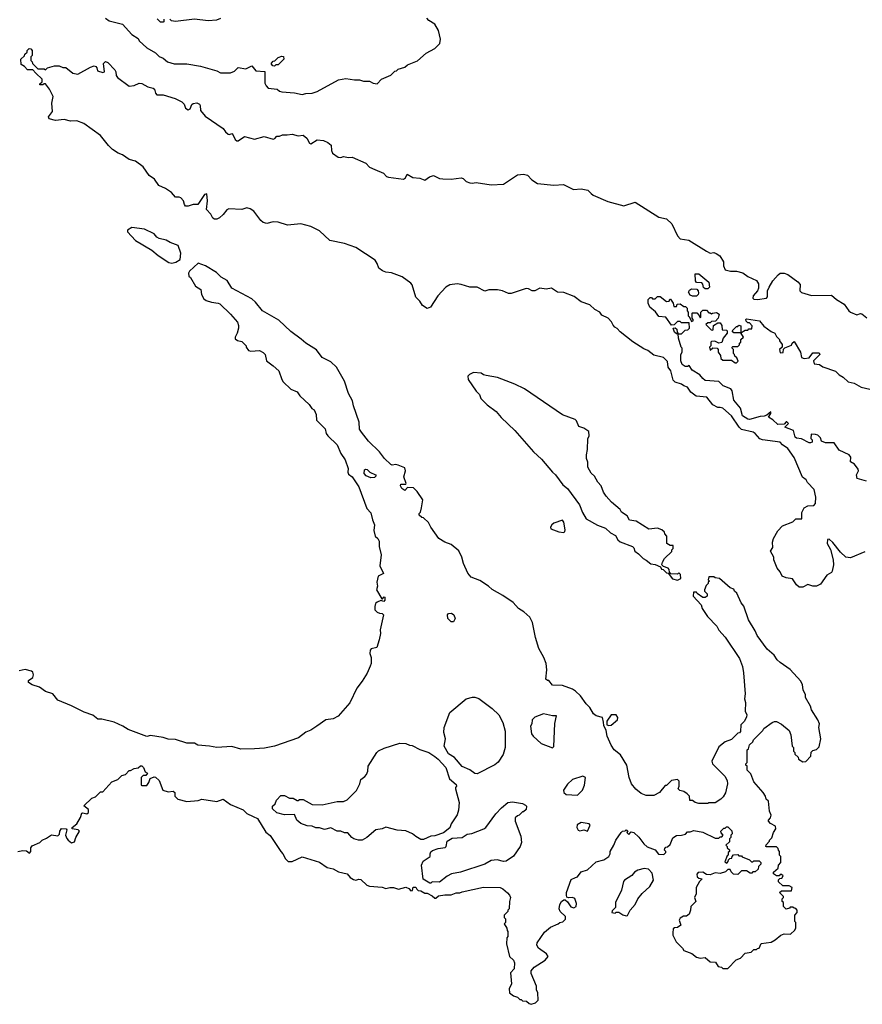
# Model space of a CAD drawing. Extents: x 1861455 to 2058065, y 200073 to 437907.
# Tile 534 of 574: x 2008840 to 2015570, y 383232 to 391101. Entities that reach past the tile are written whole.
import ezdxf

# ---------------------------------------------------------------- set-up
doc = ezdxf.new("R2010")
doc.units = 0

msp = doc.modelspace()

# ---------------------------------------------------------------- linework, layer by layer
at = {"layer": '0CON05XD'}
for points in [[(2009525, 391112.5), (2009553.6, 391093.6), (2009660, 391065), (2009735, 390983.3), (2009785, 390950), (2009795, 390933.3), (2009855, 390876.7), (2009925.8, 390835.8), (2009955, 390806.7), (2009985, 390793.3), (2010020, 390765), (2010075, 390748.8), (2010175, 390748.8), (2010285, 390728.8), (2010413.9, 390693.9), (2010445, 390676.7), (2010525, 390676.7), (2010555, 390690), (2010585, 390720), (2010645, 390708), (2010695, 390732.5), (2010725, 390693.3), (2010798.3, 390688.3), (2010796.7, 390595), (2010808.3, 390571.7), (2010825, 390553.3), (2010896.4, 390546.4), (2010915, 390530), (2010933.6, 390523.6), (2011033.6, 390516.4), (2011096.2, 390503.8), (2011125, 390512.5), (2011175, 390513.3), (2011215, 390526.7), (2011385, 390621.2), (2011445, 390632), (2011515, 390620), (2011555, 390620), (2011585, 390610), (2011635, 390610), (2011663, 390593), (2011695, 390590), (2011730, 390625), (2011805, 390657.5), (2011835, 390690), (2011848.3, 390691.7), (2011863, 390707), (2011915, 390722.5), (2011938.3, 390741.7), (2012017, 390773), (2012087, 390833), (2012155, 390872.5), (2012195, 390910), (2012200, 390945), (2012186.2, 391015), (2012156.2, 391065), (2012107.5, 391095), (2012093, 391113)], [(2009990, 391105), (2009990, 391085), (2009985, 391082.5), (2009965, 391082.5), (2009938.3, 391108.3)], [(2010445, 391110), (2010413, 391097), (2010345, 391093.3), (2010235, 391106.7), (2010085, 391087.5), (2010053, 391093), (2010040, 391105)], [(2015590.7, 386849.3), (2015475, 386802), (2015437.5, 386805), (2015397.1, 386847.1), (2015335, 386922.5), (2015305, 386950), (2015291.7, 386948.3), (2015290, 386915), (2015316.4, 386866.4), (2015336.7, 386785), (2015340, 386745), (2015330, 386695), (2015325, 386683.3), (2015287.3, 386662.7), (2015235, 386591.2), (2015205, 386573.3), (2015175, 386573.8), (2015135, 386587.5), (2015095, 386567.5), (2015065, 386567.5), (2015043.6, 386583.6), (2015013.6, 386633.6), (2014960.7, 386640.7), (2014930, 386655), (2014915, 386690), (2014889.3, 386719.3), (2014863.6, 386783.6), (2014862.5, 386805), (2014837.5, 386855), (2014856.4, 386883.6), (2014854, 386925), (2014861.2, 386955), (2014895, 387017.5), (2014933.9, 387056.1), (2015015, 387087.5), (2015038.3, 387111.7), (2015088.3, 387111.7), (2015088.3, 387161.7), (2015105, 387200), (2015135, 387217.5), (2015181.7, 387218.3), (2015197.5, 387235), (2015200, 387285), (2015186.1, 387346.1), (2015133.6, 387403.6), (2015123, 387423), (2015092.5, 387445), (2015025, 387603.3), (2014975.3, 387675.3), (2014931.4, 387705), (2014914.2, 387724.2), (2014773, 387743), (2014751.9, 387751.9), (2014715, 387794.4), (2014698, 387805), (2014605, 387825.8), (2014585.5, 387845.5), (2014525.5, 387935), (2014455, 387996.2), (2014435, 388003.3), (2014415, 388001.2), (2014375, 388024), (2014327.5, 388085), (2014242.4, 388092.4), (2014201.4, 388125), (2014175, 388165.6), (2014145.4, 388175.4), (2014125, 388189.6), (2014074.2, 388205), (2014059.7, 388219.7), (2014039.5, 388295), (2014019.4, 388325), (2014015, 388370), (2013983, 388403), (2013905, 388420), (2013858.3, 388458.3), (2013825, 388470), (2013737, 388527), (2013637, 388607), (2013613, 388633), (2013593.6, 388643.6), (2013579.3, 388659.3), (2013567.3, 388687.3), (2013540, 388715), (2013489.3, 388739.3), (2013473, 388763), (2013432.5, 388785), (2013393.6, 388823.6), (2013325, 388846.7), (2013269.5, 388889.5), (2013185, 388922.5), (2013135, 388923.3), (2013086.4, 388956.4), (2013045, 388946.7), (2012993.6, 388956.4), (2012955, 388933.3), (2012933.6, 388933.6), (2012905, 388950), (2012885, 388952.5), (2012765, 388912.5), (2012745, 388912.5), (2012695, 388934), (2012655, 388942), (2012588.3, 388941.7), (2012555, 388931.2), (2012495, 388964), (2012435, 388962.5), (2012365, 388986), (2012335, 388990), (2012275, 388981.2), (2012243.8, 388965), (2012180, 388895), (2012121.2, 388805), (2012095, 388794.3), (2012056.4, 388816.4), (2012035, 388852.5), (2012002.7, 388882.7), (2011975, 388982.5), (2011963.8, 388995), (2011895, 389047.5), (2011808.3, 389078.3), (2011765, 389082.5), (2011736.7, 389093.3), (2011708, 389115), (2011695, 389152.5), (2011678.3, 389178.3), (2011525, 389282), (2011435, 389313.3), (2011317.3, 389337.3), (2011234.3, 389414.3), (2011165, 389448), (2011085, 389470), (2010978.3, 389458.3), (2010904.6, 389484.6), (2010864.6, 389485.4), (2010815, 389472.9), (2010785, 389480), (2010765, 389496), (2010710.8, 389570.8), (2010680.6, 389590.6), (2010655, 389598.9), (2010615, 389585.6), (2010509.5, 389590.5), (2010495, 389582.5), (2010465.3, 389544.7), (2010435, 389518), (2010415, 389508), (2010395, 389506.7), (2010382.5, 389515), (2010366.1, 389546.1), (2010333.3, 389585), (2010340, 389655), (2010335, 389710), (2010315, 389703.8), (2010290, 389665), (2010262.5, 389625), (2010225, 389625.5), (2010185, 389611.8), (2010165, 389611.5), (2010155, 389623.8), (2010148.9, 389655), (2010127.5, 389677.5), (2010115, 389683.8), (2010083.3, 389683.3), (2010051.6, 389721.6), (2010003.5, 389753.5), (2009950.6, 389775), (2009917.4, 389827.4), (2009873.5, 389855), (2009825, 389926), (2009765, 389971.2), (2009715, 389982.9), (2009661.2, 390021.2), (2009625.8, 390035), (2009581.2, 390065), (2009548, 390095), (2009485.6, 390175.6), (2009352, 390272), (2009295, 390292), (2009245, 390290), (2009195, 390303.8), (2009125, 390296.7), (2009075, 390310), (2009070, 390325), (2009101.7, 390368.3), (2009097, 390433), (2009107, 390487), (2009077, 390547), (2009045, 390590), (2009035, 390590), (2009025, 390580), (2009001.7, 390581.7), (2009001.7, 390588.3), (2009020, 390605), (2009020, 390625), (2008970, 390675), (2008945, 390700), (2008901.7, 390701.7), (2008878.3, 390728.3), (2008853, 390743), (2008850, 390785), (2008878.3, 390811.7), (2008880, 390825), (2008898.3, 390841.7), (2008900, 390855), (2008915, 390870), (2008928.3, 390868.3), (2008940, 390855), (2008940, 390815), (2008930, 390805), (2008930, 390775), (2008940, 390765), (2008941.7, 390751.7), (2008985, 390710), (2009035, 390710), (2009045, 390700), (2009063, 390717), (2009118.3, 390731.7), (2009155, 390733.3), (2009185, 390720), (2009209.5, 390719.5), (2009265, 390673.8), (2009305, 390666), (2009405, 390723.3), (2009435, 390732.5), (2009448.3, 390728.3), (2009457, 390717), (2009461.7, 390691.7), (2009505, 390680), (2009517.5, 390685), (2009508.3, 390751.7), (2009525, 390767.5), (2009545, 390760), (2009600.3, 390700.3), (2009608, 390685), (2009610, 390655), (2009620.3, 390640.3), (2009715, 390571.2), (2009755, 390576.2), (2009795, 390593.8), (2009815, 390592.5), (2009863.6, 390563.6), (2009905.8, 390555), (2009916.9, 390545), (2009924.2, 390514.2), (2009935, 390502), (2009985, 390502.2), (2010080.9, 390470.9), (2010135, 390446), (2010152.5, 390425), (2010163.6, 390393.6), (2010185, 390380.8), (2010200.3, 390389.7), (2010215.6, 390424.4), (2010225, 390432), (2010255, 390436.2), (2010275, 390426.2), (2010282.5, 390415), (2010284, 390375), (2010321.3, 390331.3), (2010465, 390232.5), (2010484, 390204), (2010505, 390187.1), (2010515, 390183.8), (2010535, 390192.5), (2010539.3, 390189.3), (2010560, 390145), (2010573.6, 390133.6), (2010585, 390133.3), (2010635, 390167.5), (2010715, 390146), (2010793.1, 390166.9), (2010865, 390147.5), (2010877.8, 390152.2), (2010895, 390171.4), (2010915, 390171.4), (2010937.7, 390182.3), (2010975, 390180), (2011015, 390187.8), (2011065, 390173.9), (2011105, 390178.1), (2011133.7, 390153.7), (2011155, 390115.8), (2011165, 390110.5), (2011215, 390141.5), (2011265.5, 390135.5), (2011301.1, 390121.1), (2011327.9, 390097.9), (2011330, 390055), (2011338.5, 390035), (2011382.6, 390002.6), (2011405, 390000.9), (2011425, 390007.8), (2011465, 390000.2), (2011495, 390004), (2011605, 389954.2), (2011633.5, 389923.5), (2011675.8, 389905), (2011745, 389875.2), (2011768.8, 389848.8), (2011785, 389842.2), (2011905, 389827.5), (2011922.5, 389837.5), (2011935, 389866.7), (2011979.5, 389839.5), (2012035.6, 389835.6), (2012075, 389820), (2012114.2, 389845.8), (2012145, 389856.2), (2012193.4, 389833.4), (2012219, 389829), (2012285, 389826.4), (2012366.9, 389836.9), (2012381.2, 389831.2), (2012405, 389807.8), (2012435, 389796.8), (2012455, 389794.4), (2012485, 389800.8), (2012605, 389780.6), (2012705, 389787.5), (2012815, 389862.5), (2012863, 389867), (2012895, 389860), (2012930.7, 389820.7), (2012975, 389793.3), (2013105, 389780), (2013183, 389783), (2013263.6, 389743.6), (2013325, 389750), (2013378.3, 389738.3), (2013403.5, 389713.5), (2013420.2, 389700.2), (2013537.4, 389647.4), (2013665, 389612.5), (2013755, 389643.8), (2013945, 389522), (2014005, 389508.8), (2014049.7, 389469.7), (2014094.5, 389374.5), (2014115, 389350), (2014185, 389338.8), (2014325, 389251.2), (2014355, 389236.7), (2014385, 389240), (2014403.9, 389233.9), (2014432.5, 389215), (2014462.5, 389165), (2014462, 389135), (2014475, 389103.3), (2014517, 389093), (2014565, 389092.5), (2014615, 389077.5), (2014655, 389050), (2014725, 389016.7), (2014739.7, 388989.7), (2014741.4, 388955), (2014732.5, 388935), (2014698, 388895), (2014696.7, 388875), (2014705, 388868.8), (2014734.1, 388864.1), (2014805, 388876.7), (2014813.6, 388886.4), (2014813.8, 388935), (2014827.3, 388962.7), (2014856.2, 389015), (2014897.3, 389062.7), (2014915, 389076.2), (2014945, 389076), (2014974.1, 389064.1), (2015055, 389006.2), (2015073.8, 388985), (2015071.2, 388935), (2015085, 388922.5), (2015165, 388897.5), (2015325, 388898.8), (2015363.3, 388865), (2015425, 388828.8), (2015461.2, 388775), (2015475, 388764), (2015527, 388743), (2015555, 388752.5), (2015565, 388750), (2015605, 388720)], [(2010875, 390730), (2010861.7, 390731.7), (2010850, 390745), (2010850, 390755), (2010865, 390770), (2010878.3, 390771.7), (2010905, 390800), (2010935, 390810), (2010948.3, 390808.3), (2010950, 390785), (2010905, 390740), (2010885, 390740), (2010875, 390730)], [(2010055, 389154.3), (2010086.4, 389163.6), (2010120.8, 389185), (2010128, 389235), (2010105, 389296.7), (2010040.5, 389320.5), (2010010.5, 389340.5), (2009955, 389352.5), (2009935, 389362.5), (2009915, 389390), (2009837, 389427), (2009735, 389440), (2009701.7, 389418.3), (2009700, 389405), (2009765, 389337.5), (2009895, 389260), (2009945, 389216.7), (2010031.2, 389161.2), (2010055, 389154.3)], [(2014898.3, 384321.7), (2014900, 384345), (2014920, 384365), (2014920, 384415), (2014910, 384425), (2014910, 384455), (2014900, 384465), (2014898.3, 384478.3), (2014885, 384490), (2014805, 384490), (2014800, 384495), (2014801.7, 384508.3), (2014830, 384535), (2014830, 384545), (2014847, 384563), (2014860, 384605), (2014880, 384635), (2014877.5, 384655), (2014837, 384677), (2014820, 384695), (2014820, 384705), (2014837, 384723), (2014842.5, 384745), (2014827.5, 384775), (2014820, 384855), (2014803, 384873), (2014797.5, 384895), (2014777.5, 384925), (2014705, 385010), (2014680, 385075), (2014650, 385105), (2014650, 385135), (2014640, 385145), (2014640, 385155), (2014650, 385165), (2014650, 385265), (2014660, 385275), (2014670, 385305), (2014695, 385330), (2014700, 385345), (2014775, 385420), (2014783.6, 385436.4), (2014850, 385485), (2014868.3, 385491.7), (2014885, 385492.5), (2014925, 385472.5), (2014985, 385420), (2015000, 385385), (2015010, 385295), (2015020, 385285), (2015020, 385255), (2015030, 385245), (2015031.7, 385231.7), (2015058.3, 385208.3), (2015061.7, 385191.7), (2015095, 385170), (2015118.3, 385171.7), (2015160, 385215), (2015161.7, 385248.3), (2015175, 385260), (2015205, 385270), (2015225, 385290), (2015237.5, 385355), (2015223.3, 385445), (2015227.5, 385475), (2015216.1, 385506.1), (2015163.3, 385585), (2015156.7, 385615), (2015117.5, 385685), (2015116.4, 385706.4), (2015097.5, 385745), (2015092.5, 385785), (2015080, 385815), (2014995, 385907.5), (2014913.3, 385965), (2014890, 385985), (2014865, 386023.3), (2014810.5, 386070.5), (2014731.2, 386181.2), (2014715, 386217.5), (2014660, 386305), (2014622.5, 386415), (2014601.7, 386441.7), (2014567, 386517), (2014550, 386535), (2014545, 386550), (2014515, 386560), (2014430, 386635), (2014395, 386640), (2014385, 386650), (2014345, 386650), (2014340, 386625), (2014350, 386615), (2014340, 386605), (2014340, 386595), (2014321.7, 386578.3), (2014310, 386545), (2014310, 386535), (2014331.7, 386511.7), (2014330, 386495), (2014315, 386482.5), (2014295, 386482.5), (2014250, 386515), (2014245, 386527.5), (2014223, 386527), (2014220, 386495), (2014282.5, 386425), (2014290, 386395), (2014332.7, 386332.7), (2014408, 386255), (2014423.6, 386223.6), (2014475, 386166.7), (2014588, 385995), (2014612.3, 385932.3), (2014621.7, 385881.7), (2014633.3, 385715), (2014630, 385675), (2014636.7, 385645), (2014633.3, 385575), (2014647.5, 385545), (2014645, 385530), (2014630, 385495), (2014600, 385465), (2014598.3, 385411.7), (2014588.3, 385401.7), (2014575, 385400), (2014525, 385350), (2014475, 385330), (2014425, 385290), (2014367.5, 385175), (2014372.5, 385155), (2014472.5, 385055), (2014491.7, 385021.7), (2014492.5, 384995), (2014477, 384923), (2014459.3, 384890.7), (2014439.3, 384870.7), (2014395, 384842.5), (2014345, 384842.5), (2014335, 384837.5), (2014265, 384837.5), (2014236.4, 384846.4), (2014215, 384862.5), (2014191.7, 384861.7), (2014190, 384895), (2014172.5, 384915), (2014145, 384932.5), (2014111.7, 384941.7), (2014100, 384955), (2014107.5, 384975), (2014107.5, 385015), (2014095, 385030), (2014045, 385020), (2014005, 384980), (2013995, 384980), (2013950, 384925), (2013905, 384902.5), (2013845, 384900), (2013805, 384917.5), (2013761.7, 384951.7), (2013726.2, 384995), (2013707.5, 385045), (2013688.6, 385145), (2013638.8, 385225), (2013588.8, 385265), (2013564.3, 385304.3), (2013533.3, 385375), (2013525, 385420), (2013505, 385460), (2013503.9, 385486.1), (2013494, 385524), (2013445, 385538.8), (2013424.1, 385554.1), (2013393.3, 385605), (2013363.3, 385633.3), (2013318.6, 385698.6), (2013280, 385735), (2013255, 385750.6), (2013175, 385780), (2013095, 385783.3), (2013065, 385820), (2013055, 385820), (2013041.7, 385831.7), (2013049.2, 385905), (2013044.4, 385955), (2013026.5, 386005), (2012987.1, 386075), (2012958.9, 386165), (2012936.9, 386285), (2012915, 386326.2), (2012867.9, 386367.9), (2012825, 386396.2), (2012782.4, 386442.4), (2012699.6, 386499.6), (2012615, 386546.4), (2012584.7, 386574.7), (2012515, 386619.2), (2012446, 386645), (2012418, 386678), (2012385.5, 386755.5), (2012371.5, 386805), (2012346.7, 386856.7), (2012286.6, 386906.6), (2012235, 386925.6), (2012187.5, 386955), (2012123.3, 387045), (2012105, 387082.5), (2012065, 387120), (2012053, 387123), (2012031.7, 387141.7), (2012030, 387155), (2012040, 387165), (2012049.3, 387200.7), (2012058.8, 387265), (2012015, 387330), (2011985, 387360), (2011938.3, 387361.7), (2011915, 387340), (2011892.5, 387355), (2011882.5, 387375), (2011885, 387390), (2011925, 387390), (2011927.5, 387395), (2011907, 387447), (2011921.2, 387495), (2011915, 387520), (2011862, 387542), (2011845, 387546.2), (2011815, 387542.5), (2011805, 387547.5), (2011752.5, 387595), (2011715, 387647.5), (2011625, 387733.3), (2011568.8, 387805), (2011555, 387830), (2011552.5, 387885), (2011506, 388015), (2011499.2, 388055), (2011467.1, 388115), (2011435, 388213.8), (2011370, 388325), (2011326.4, 388366.4), (2011255, 388401.2), (2011211.9, 388461.9), (2011126.7, 388515), (2011089.1, 388549.1), (2011005, 388608.8), (2010910.5, 388700.5), (2010780, 388775), (2010723.9, 388843.9), (2010695, 388870), (2010535, 388956.7), (2010497.6, 389017.6), (2010450, 389045), (2010412.3, 389082.3), (2010325, 389133.3), (2010265, 389156.7), (2010195, 389092.5), (2010187.5, 389075), (2010191.7, 389051.7), (2010205, 389040), (2010245, 388972.5), (2010287.5, 388945), (2010292.5, 388905), (2010310.7, 388870.7), (2010328.3, 388858.3), (2010373, 388843), (2010425, 388836.7), (2010439.3, 388829.3), (2010525, 388747.5), (2010580, 388685), (2010588.3, 388658.3), (2010586.7, 388635), (2010577.5, 388595), (2010560, 388565), (2010561.7, 388551.7), (2010578.3, 388538.3), (2010615, 388530), (2010650, 388495), (2010650, 388485), (2010668.3, 388458.3), (2010685, 388452.5), (2010755, 388457.5), (2010785, 388442.5), (2010800, 388425), (2010810, 388375), (2010865.8, 388335.8), (2010910, 388295), (2010933.3, 388225), (2010945, 388207.5), (2011005, 388147.5), (2011055, 388127.5), (2011077.5, 388095), (2011153.3, 388025), (2011173.6, 387993.6), (2011193, 387983), (2011208.8, 387945), (2011211.7, 387901.7), (2011280.7, 387830.7), (2011288.8, 387795), (2011300, 387775), (2011375, 387703.3), (2011406.2, 387635), (2011438.8, 387585), (2011462.5, 387515), (2011460, 387485), (2011465, 387470), (2011495, 387447.5), (2011547.7, 387367.7), (2011613.3, 387195), (2011645, 387160), (2011656.7, 387105), (2011673.3, 387065), (2011669.3, 387019.3), (2011680, 386975), (2011700, 386955), (2011710, 386935), (2011711.7, 386891.7), (2011726.7, 386825), (2011717, 386737), (2011746.7, 386675), (2011702.5, 386655), (2011693.8, 386606.2), (2011696.7, 386575), (2011688.8, 386545), (2011731.7, 386471.7), (2011738.3, 386471.7), (2011751.7, 386488.3), (2011757.5, 386485), (2011757, 386463), (2011747.5, 386452.5), (2011725, 386460), (2011695, 386447.5), (2011682.5, 386435), (2011677, 386413), (2011677.5, 386385), (2011695, 386367.5), (2011715, 386357.5), (2011736.2, 386356.2), (2011746.2, 386345), (2011720, 386225), (2011722.5, 386195), (2011711.2, 386145), (2011691.2, 386085), (2011647.4, 386072.6), (2011638, 386062), (2011635.5, 386035), (2011646, 386005), (2011646, 385956), (2011639.2, 385935), (2011615, 385880), (2011575.8, 385815), (2011531.5, 385758.5), (2011477.9, 385642.1), (2011382.5, 385535), (2011343.6, 385513.6), (2011285, 385506.2), (2011214.4, 385455.6), (2011165.9, 385424.1), (2011125, 385406.2), (2011067.9, 385362.1), (2010875, 385296), (2010795, 385280.8), (2010715, 385274.2), (2010605, 385272.5), (2010535, 385292), (2010415, 385284.2), (2010355, 385295.8), (2010262.5, 385302.5), (2010235, 385318.8), (2010175, 385320), (2010085, 385350), (2010025, 385351.2), (2009985, 385364), (2009885, 385381.2), (2009855, 385373.3), (2009705, 385430), (2009665, 385456.2), (2009595, 385486.2), (2009495, 385512.5), (2009465, 385512.5), (2009423.6, 385543.6), (2009355, 385566.2), (2009255, 385616.7), (2009145, 385663.8), (2009105, 385712.5), (2009045, 385733.3), (2008997, 385767), (2008940, 385785), (2008910, 385805), (2008910.7, 385819.3), (2008946, 385845), (2008950, 385865), (2008945, 385886.2), (2008934.2, 385894.2), (2008883, 385907), (2008835, 385897.5)], [(2014335, 388950), (2014315, 388950), (2014301.7, 388961.7), (2014297, 388987), (2014288.3, 388998.3), (2014245, 389000), (2014237.5, 389015), (2014235, 389070), (2014265, 389070), (2014345, 389002.5), (2014350, 388965), (2014335, 388950)], [(2015604.2, 387414.2), (2015530, 387435), (2015522.5, 387465), (2015538.8, 387495), (2015538, 387508), (2015508.3, 387548.3), (2015475, 387567.5), (2015478, 387605), (2015465, 387623.8), (2015385, 387660), (2015345, 387720), (2015275, 387720), (2015243, 387733), (2015235, 387760), (2015215, 387780), (2015197, 387787), (2015161.7, 387788.3), (2015160, 387755), (2015170, 387745), (2015170, 387725), (2015155, 387720), (2015145, 387720), (2015085, 387752.5), (2015045, 387757.5), (2015033.8, 387765), (2015019.5, 387819.5), (2014952.5, 387845), (2014980, 387875), (2014968.3, 387888.3), (2014961.7, 387888.3), (2014945, 387870), (2014895, 387867.5), (2014854.2, 387904.2), (2014820, 387925), (2014840, 387955), (2014838.3, 387968.3), (2014808.3, 387941.7), (2014787, 387933), (2014755, 387931.2), (2014670, 387905), (2014655, 387909.2), (2014612.9, 387935), (2014597.1, 387997.1), (2014545, 388060), (2014530, 388135), (2014520, 388150), (2014460, 388175), (2014425, 388210), (2014315, 388218.8), (2014295, 388233.3), (2014272.3, 388262.3), (2014211.7, 388301.7), (2014188.3, 388338.3), (2014175, 388330), (2014155, 388330), (2014130, 388345), (2014120, 388375), (2014120, 388425), (2014130, 388445), (2014130, 388475), (2014123, 388483), (2014102.5, 388555), (2014100, 388590), (2014085, 388590), (2014070, 388605), (2014060, 388635), (2014075, 388640), (2014088.3, 388628.3), (2014090, 388605), (2014100, 388590), (2014125, 388590), (2014155, 388620), (2014177, 388623), (2014190, 388635), (2014188.3, 388678.3), (2014125, 388680), (2014115, 388690), (2014095, 388690), (2014068.3, 388661.7), (2014045, 388660), (2014000, 388725), (2013945, 388730), (2013917.7, 388767.7), (2013872.5, 388805), (2013860, 388835), (2013860, 388865), (2013875, 388880), (2013885, 388880), (2013895, 388870), (2013915, 388870), (2013935, 388890), (2013955, 388890), (2014005, 388850), (2014028.3, 388851.7), (2014031.7, 388868.3), (2014038.3, 388868.3), (2014060, 388835), (2014065, 388810), (2014085, 388810), (2014091.7, 388828.3), (2014115, 388830), (2014145, 388810), (2014158.3, 388808.3), (2014170, 388795), (2014170, 388775), (2014180, 388765), (2014180, 388735), (2014188.3, 388728.3), (2014205, 388690), (2014220, 388695), (2014220, 388705), (2014210, 388715), (2014210, 388755), (2014215, 388760)], [(2014245, 388892.5), (2014215, 388892.5), (2014195, 388900), (2014182.5, 388925), (2014190, 388940), (2014205, 388950), (2014248.3, 388948.3), (2014260, 388935), (2014262.5, 388915), (2014260, 388905), (2014245, 388892.5)], [(2014215, 388760), (2014248.3, 388758.3), (2014268.3, 388738.3), (2014275, 388720), (2014280, 388725), (2014280, 388765), (2014295, 388780), (2014325, 388780), (2014345, 388760), (2014355, 388760), (2014365, 388750), (2014373, 388757), (2014405, 388762.5), (2014427, 388747), (2014420, 388715), (2014398.3, 388691.7), (2014365, 388690), (2014355, 388680), (2014335, 388680), (2014320, 388665), (2014361.7, 388621.7), (2014375, 388620), (2014380, 388625), (2014381.7, 388658.3), (2014415, 388680), (2014435, 388680), (2014447, 388657), (2014451.7, 388621.7), (2014485, 388620), (2014490, 388615), (2014490, 388595), (2014460, 388555), (2014448.3, 388521.7), (2014425, 388517.5), (2014391.7, 388531.7), (2014365, 388530), (2014360, 388525), (2014360, 388495), (2014350, 388485), (2014355, 388460), (2014375, 388480), (2014410, 388475), (2014420, 388465), (2014420, 388445), (2014437, 388417), (2014440, 388395), (2014455, 388380), (2014525, 388380), (2014555, 388360), (2014565, 388360), (2014578.3, 388371.7), (2014568.3, 388398.3), (2014551.7, 388411.7), (2014550, 388425), (2014540, 388435), (2014540, 388465), (2014530, 388475), (2014530, 388485), (2014535, 388490), (2014575, 388490), (2014588.3, 388501.7), (2014590, 388515), (2014600, 388525), (2014600, 388545), (2014620, 388565), (2014600, 388600), (2014545, 388600), (2014530, 388615), (2014565, 388650), (2014575, 388650), (2014585, 388660), (2014600, 388655), (2014600, 388600), (2014635, 388620), (2014655, 388620), (2014665, 388630), (2014688.3, 388631.7), (2014690, 388655), (2014668.3, 388678.3), (2014655, 388680), (2014641.7, 388691.7), (2014640, 388705), (2014645, 388710), (2014750, 388695), (2014783.3, 388653.3), (2014840.8, 388610.8), (2014872.5, 388595), (2014885, 388570), (2014910, 388545), (2014910, 388535), (2014930, 388505), (2014930, 388485), (2014910, 388465), (2014915, 388440), (2014938.3, 388441.7), (2014941.7, 388468.3), (2014951.7, 388478.3), (2015005, 388500), (2015010, 388515), (2015025, 388530), (2015077.5, 388445), (2015085, 388402.5), (2015105, 388392.5), (2015145, 388400), (2015175, 388440), (2015225, 388440), (2015230, 388425), (2015205, 388400), (2015180, 388375), (2015185, 388350), (2015227, 388347), (2015255, 388327.5), (2015355, 388292.5), (2015384, 388264), (2015417.5, 388245), (2015456.4, 388206.4), (2015505, 388197.1), (2015560, 388165), (2015735, 388124.4)], [(2014095, 386622.5), (2014120, 386635), (2014118.3, 386668.3), (2014105, 386680), (2014095, 386670), (2014041.7, 386671.7), (2014030, 386685), (2014028.3, 386708.3), (2014018.3, 386718.3), (2013981.7, 386731.7), (2013970, 386745), (2013973, 386767), (2013990, 386795), (2014048.3, 386851.7), (2014050, 386865), (2014060, 386875), (2014058.3, 386898.3), (2014035, 386900), (2014010, 386915), (2014010, 386975), (2013993, 386993), (2013990, 387005), (2013970, 387025), (2013935, 387037.5), (2013865, 387030), (2013765, 387092.5), (2013711.2, 387101.2), (2013692.5, 387135), (2013647.5, 387165), (2013635, 387187.5), (2013566.1, 387246.1), (2013524.2, 387294.2), (2013503.8, 387325), (2013483.8, 387375), (2013458.8, 387405), (2013432.3, 387452.3), (2013405, 387477.5), (2013376.7, 387525), (2013378.8, 387565), (2013366.2, 387595), (2013366.2, 387625), (2013376.4, 387666.4), (2013377, 387753), (2013387.5, 387775), (2013385, 387810), (2013347, 387837), (2013305, 387850), (2013287.5, 387895), (2013276.1, 387906.1), (2013175, 387942.5), (2012870.7, 388150.7), (2012795, 388187.5), (2012655, 388242.5), (2012565, 388257.5), (2012545, 388262.5), (2012525, 388277.5), (2012465, 388282.5), (2012433, 388267), (2012418.3, 388251.7), (2012422.5, 388225), (2012485, 388132.5), (2012512.5, 388105), (2012523.3, 388075), (2012575, 388023.3), (2012645, 387971.2), (2012685, 387923.3), (2012795, 387818.8), (2012945, 387648.8), (2013008.3, 387588.3), (2013094.5, 387484.5), (2013118.8, 387465), (2013178, 387385), (2013216.2, 387355), (2013310, 387225), (2013335, 387162.5), (2013365, 387112.5), (2013455, 387062.5), (2013518.3, 387038.3), (2013559.3, 386999.3), (2013599.3, 386979.3), (2013617.5, 386945), (2013635, 386927.5), (2013735, 386890), (2013745, 386880), (2013753.6, 386853.6), (2013783, 386833), (2013820, 386795), (2013845, 386782.5), (2013881.7, 386751.7), (2013915, 386746.7), (2013958.3, 386728.3), (2013965, 386710), (2013978.3, 386708.3), (2014005, 386680), (2014018.3, 386678.3), (2014055, 386632.5), (2014095, 386622.5)], [(2011645, 387441.2), (2011607.5, 387455), (2011591.2, 387475), (2011593.3, 387505), (2011605, 387510), (2011615, 387506.7), (2011636.2, 387486.2), (2011682.5, 387465), (2011687.5, 387455), (2011675, 387443.3), (2011645, 387441.2)], [(2013185, 387002.5), (2013195, 387010), (2013197.5, 387025), (2013186.7, 387085), (2013175, 387102.5), (2013105, 387077.5), (2013090, 387065), (2013080, 387045), (2013083, 387033), (2013145, 387007.5), (2013185, 387002.5)], [(2012305, 386290), (2012285, 386290), (2012260, 386315), (2012257.5, 386345), (2012265, 386356.7), (2012289.3, 386359.3), (2012307.5, 386345), (2012317.5, 386315), (2012305, 386290)], [(2012495, 385073.3), (2012476.4, 385076.4), (2012435.9, 385105.9), (2012375, 385132.5), (2012313.3, 385205), (2012264.1, 385234.1), (2012231.2, 385295), (2012241.2, 385355), (2012228, 385405), (2012230.8, 385445), (2012276.2, 385565), (2012405, 385673.8), (2012456.4, 385686.4), (2012475, 385686.7), (2012506.1, 385676.1), (2012615, 385597.5), (2012665.9, 385545.9), (2012700, 385485), (2012716.2, 385415), (2012718, 385285), (2012700.7, 385229.3), (2012662.3, 385167.7), (2012635, 385146.7), (2012495, 385073.3)], [(2013095, 385282.5), (2013107.2, 385292.8), (2013114.6, 385475.4), (2013126.7, 385536.7), (2013095, 385537.5), (2013025, 385553.8), (2012955, 385526.7), (2012932.5, 385505), (2012930, 385475), (2012920, 385455), (2012926.7, 385395), (2012940, 385375), (2013005, 385316.2), (2013095, 385282.5)], [(2013545, 385460), (2013565, 385464), (2013613.6, 385505), (2013616.9, 385525), (2013605, 385546.4), (2013563.8, 385546.2), (2013530, 385495), (2013530, 385465), (2013545, 385460)], [(2011575, 384543.8), (2011545, 384543.8), (2011510, 384555), (2011492.5, 384565), (2011461.7, 384601.7), (2011435, 384602.5), (2011406.1, 384616.1), (2011375, 384616.7), (2011325, 384643.3), (2011275, 384630), (2011235, 384643.3), (2011205, 384642.5), (2011175, 384657.5), (2011135, 384660), (2011085, 384676.7), (2011053.9, 384703.9), (2011035, 384750), (2010955, 384747.5), (2010895, 384762.5), (2010860, 384795), (2010860, 384815), (2010880, 384835), (2010890, 384865), (2010925, 384900), (2010955, 384902.5), (2010995, 384880), (2011025, 384880), (2011055, 384860), (2011065, 384860), (2011075, 384870), (2011105, 384870), (2011175, 384830), (2011255, 384827.5), (2011375, 384852.5), (2011425, 384852.5), (2011455, 384867.5), (2011528.8, 384941.2), (2011555.9, 384994.1), (2011565, 385030), (2011597.7, 385052.3), (2011609.7, 385070.3), (2011620, 385095), (2011624.2, 385135), (2011691.2, 385245), (2011705, 385257.5), (2011751.3, 385278.7), (2011875, 385320), (2011925, 385316), (2011952.7, 385302.7), (2011975, 385300), (2012035, 385270), (2012107.5, 385245), (2012155, 385213.8), (2012182.7, 385192.7), (2012242.5, 385125), (2012272.5, 385035), (2012325, 384990), (2012330, 384975), (2012320, 384965), (2012320, 384955), (2012348.8, 384845), (2012343.8, 384785), (2012333.6, 384746.4), (2012286.7, 384675), (2012276.2, 384643.8), (2012225, 384603.3), (2012155, 384580), (2012123.6, 384576.4), (2012065, 384548.8), (2012045, 384548.8), (2012002.7, 384572.7), (2011977.5, 384595), (2011925, 384618), (2011855, 384624.3), (2011765, 384647.8), (2011735, 384634.2), (2011684.1, 384625.9), (2011612.5, 384565), (2011575, 384543.8)], [(2008825, 384452.5), (2008865, 384462.5), (2008895, 384460), (2008918.3, 384441.7), (2008930, 384455), (2008928.3, 384481.7), (2008940.7, 384499.3), (2009000, 384525), (2009020, 384545), (2009055, 384560), (2009095, 384587.5), (2009145, 384580), (2009158.3, 384591.7), (2009160, 384615), (2009175, 384637.5), (2009210, 384635), (2009217.5, 384627.5), (2009210, 384605), (2009206.7, 384585), (2009216.4, 384556.4), (2009226.7, 384545), (2009255, 384523.8), (2009278, 384532), (2009288.8, 384565), (2009317.5, 384615), (2009307, 384627), (2009260, 384635), (2009260, 384645), (2009296.2, 384673.8), (2009326.7, 384725), (2009335, 384760), (2009345, 384762.5), (2009375, 384753.8), (2009390, 384765), (2009388.3, 384788.3), (2009351.7, 384818.3), (2009415, 384880), (2009445, 384890), (2009485, 384930), (2009505, 384930), (2009575, 385010), (2009625, 385030), (2009655, 385060), (2009685, 385070), (2009715, 385100), (2009725, 385100), (2009753, 385117), (2009787, 385123), (2009805, 385137.5), (2009815, 385137.5), (2009830, 385125), (2009841.7, 385091.7), (2009860, 385080), (2009848.3, 385061.7), (2009825, 385060), (2009810, 385045), (2009810, 384985), (2009815, 384980), (2009855, 384982.5), (2009872.5, 385005), (2009881.7, 385038.3), (2009915, 385050), (2009925, 385047.5), (2009955, 385020), (2009983.6, 384943.6), (2010025, 384930), (2010067, 384937), (2010080, 384925), (2010080, 384895), (2010103, 384873), (2010175, 384853.3), (2010265, 384862), (2010295, 384871.2), (2010415, 384853.3), (2010465, 384872.5), (2010525, 384830), (2010626.1, 384786.1), (2010655, 384757.5), (2010705, 384732.5), (2010738.3, 384718.3), (2010807, 384607), (2010840.5, 384580.5), (2010925, 384452.5), (2010942.5, 384435), (2010962.5, 384395), (2010985, 384372.5), (2011017, 384373), (2011095, 384410), (2011235, 384367.5), (2011295, 384326.7), (2011343.9, 384313.9), (2011385, 384290), (2011455.9, 384275.9), (2011480, 384245), (2011505, 384230), (2011525, 384223.3), (2011548.3, 384231.7), (2011565, 384230), (2011612.5, 384185), (2011635, 384176.7), (2011735, 384170), (2011765, 384157.5), (2011795, 384166.7), (2011825, 384166.7), (2011865, 384153.8), (2011925, 384167.5), (2011948.3, 384158.3), (2011965, 384140), (2011978.3, 384141.7), (2011981.7, 384168.3), (2012005, 384170), (2012011.7, 384151.7), (2012023, 384143), (2012045, 384140), (2012075, 384120), (2012095, 384120), (2012135, 384100), (2012155, 384080), (2012165, 384080), (2012185, 384100), (2012235, 384107.5), (2012285, 384106.7), (2012325, 384122.5), (2012355, 384122.5), (2012375, 384132.5), (2012545, 384170), (2012676.4, 384166.4), (2012700, 384155), (2012735, 384122.5), (2012752.5, 384105), (2012760, 384085), (2012752.5, 384055), (2012750, 383995), (2012740, 383985), (2012740, 383975), (2012720, 383955), (2012710, 383945), (2012710, 383925), (2012720, 383915), (2012720, 383885), (2012710, 383875), (2012731.7, 383841.7), (2012733, 383823), (2012740, 383815), (2012740, 383775), (2012730, 383765), (2012727.5, 383715), (2012753.3, 383615), (2012783.3, 383585), (2012792.5, 383565), (2012790, 383515), (2012760, 383485), (2012767.5, 383395), (2012750, 383355), (2012753, 383323), (2012785, 383300), (2012815, 383290), (2012835, 383270), (2012845, 383270), (2012855, 383260), (2012888.3, 383258.3), (2012908.3, 383238.3), (2012925, 383232.5), (2012960, 383245), (2012980, 383265), (2012977.5, 383325), (2012968.3, 383348.3), (2012967, 383377), (2012925, 383480), (2012925, 383500), (2012949.5, 383530.5), (2013037.5, 383585), (2013060, 383615), (2013046.7, 383635), (2012985, 383682.5), (2012970, 383705), (2012972.5, 383725), (2013031.2, 383808.8), (2013080.8, 383849.2), (2013140, 383875), (2013153, 383887), (2013178.3, 383891.7), (2013198.3, 383911.7), (2013200, 383935), (2013157.5, 383975), (2013147.5, 383995), (2013155, 384030), (2013167, 384053), (2013185, 384067.5), (2013197.5, 384067.5), (2013215, 384052.5), (2013240.8, 384010.8), (2013265, 384003.8), (2013283.3, 384015), (2013287.7, 384037.7), (2013275, 384077.5), (2013255, 384086.7), (2013223, 384083), (2013210, 384090), (2013206.7, 384105), (2013206.7, 384125), (2013245, 384230), (2013280, 384245), (2013295, 384250), (2013325, 384290), (2013375, 384307.5), (2013445, 384370), (2013505, 384387.5), (2013546.4, 384413.6), (2013557.5, 384435), (2013557.5, 384455), (2013586.7, 384503.3), (2013602.5, 384545), (2013643.6, 384606.4), (2013655, 384617.5), (2013675, 384620), (2013683, 384627), (2013698.3, 384618.3), (2013690, 384605), (2013705, 384590), (2013725, 384610), (2013746.4, 384606.4), (2013785, 384567.5), (2013824.1, 384514.1), (2013851.7, 384491.7), (2013915, 384467.5), (2013943, 384433), (2013985, 384430), (2014000, 384445), (2014000, 384455), (2013990, 384465), (2013991.7, 384478.3), (2014001.7, 384488.3), (2014015, 384490), (2014035, 384510), (2014056.4, 384563.6), (2014085, 384582.5), (2014127, 384583), (2014157, 384593), (2014175, 384610), (2014195, 384610), (2014225, 384622.5), (2014295, 384607.5), (2014395, 384560), (2014425, 384560), (2014435, 384570), (2014448.3, 384571.7), (2014460, 384585), (2014441.7, 384601.7), (2014440, 384615), (2014465, 384640), (2014475, 384640), (2014485, 384650), (2014495, 384650), (2014528.3, 384618.3), (2014530, 384595), (2014520, 384585), (2014520, 384565), (2014510, 384555), (2014508.3, 384531.7), (2014480, 384505), (2014490, 384495), (2014491.7, 384481.7), (2014508.3, 384468.3), (2014510, 384455), (2014500, 384445), (2014500, 384425), (2014491.7, 384418.3), (2014471.7, 384371.7), (2014488.3, 384361.7), (2014500, 384375), (2014501.7, 384388.3), (2014511.7, 384398.3), (2014528.3, 384401.7), (2014530, 384415), (2014541.7, 384428.3), (2014575, 384430), (2014585, 384420), (2014605, 384420), (2014611.7, 384411.7), (2014668.3, 384388.3), (2014685, 384370), (2014695, 384370), (2014705, 384380), (2014745, 384380), (2014760, 384365), (2014758.3, 384351.7), (2014740, 384335), (2014738.3, 384311.7), (2014715, 384290), (2014695, 384290), (2014688.3, 384281.7), (2014675, 384280), (2014645, 384300), (2014605, 384300), (2014575, 384270), (2014541.7, 384271.7), (2014521.7, 384291.7), (2014515, 384310), (2014495, 384310), (2014478.3, 384291.7), (2014435, 384277.5), (2014395, 384282.5), (2014355, 384267.5), (2014325, 384270), (2014295, 384287.5), (2014260, 384285), (2014248.3, 384271.7), (2014251.7, 384251.7), (2014265, 384240), (2014290, 384235), (2014270, 384215), (2014243, 384167), (2014242.5, 384115), (2014230, 384085), (2014240, 384055), (2014200, 384015), (2014197.5, 383985), (2014186.4, 383953.6), (2014165, 383937.5), (2014143, 383937), (2014115, 383920), (2014107.5, 383905), (2014120, 383865), (2014095, 383847.5), (2014070, 383845), (2014060, 383835), (2014057.5, 383805), (2014057.5, 383785), (2014083, 383733), (2014135, 383680), (2014145, 383662.5), (2014208.3, 383638.3), (2014245, 383610), (2014275, 383602.5), (2014315, 383607.5), (2014355, 383572.5), (2014398.3, 383568.3), (2014420, 383535), (2014445, 383530), (2014455, 383520), (2014495, 383520), (2014561.7, 383588.3), (2014598.3, 383601.7), (2014635, 383640), (2014681.7, 383648.3), (2014705, 383670), (2014725, 383670), (2014731.7, 383678.3), (2014745, 383680), (2014761.7, 383718.3), (2014841.7, 383728.3), (2014875, 383747.5), (2014920, 383785), (2014947, 383797), (2014996.4, 383793.6), (2015030, 383825), (2015040, 383845), (2015040, 383885), (2015030, 383895), (2015030, 383945), (2015050, 383965), (2015050, 383985), (2015038.3, 383998.3), (2015025, 384000), (2015015, 384010), (2014995, 384010), (2014988.3, 384001.7), (2014961.7, 383991.7), (2014940, 384015), (2014940, 384045), (2014930, 384055), (2014930, 384075), (2014940, 384085), (2014940, 384095), (2014910, 384125), (2014925, 384140), (2015005, 384140), (2015010, 384165), (2014985, 384180), (2014935, 384180), (2014901.7, 384211.7), (2014901.7, 384228.3), (2014911.7, 384238.3), (2014928.3, 384241.7), (2014938.3, 384258.3), (2014925, 384270), (2014915, 384270), (2014905, 384260), (2014885, 384260), (2014860, 384275), (2014861.7, 384288.3), (2014898.3, 384321.7)], [(2013295, 384904.2), (2013335.8, 384944.2), (2013352.5, 384985), (2013360, 385045), (2013337, 385057), (2013255, 385030), (2013215, 384992.5), (2013183.8, 384945), (2013185.8, 384925), (2013205, 384910.4), (2013295, 384904.2)], [(2012125, 384200), (2012115, 384200), (2012061.7, 384231.7), (2012050, 384345), (2012062.3, 384377.7), (2012117.5, 384415), (2012117.5, 384435), (2012125, 384450), (2012138.3, 384461.7), (2012183, 384477), (2012237.5, 384485), (2012246.7, 384495), (2012254.2, 384535.8), (2012295, 384560), (2012375, 384566.2), (2012415, 384591.2), (2012451.7, 384598.3), (2012546.1, 384633.9), (2012562.5, 384645), (2012644.2, 384755.8), (2012687, 384803), (2012740, 384845), (2012775, 384850), (2012855, 384836.2), (2012880, 384825), (2012887.5, 384815), (2012885, 384790), (2012865, 384770), (2012855, 384770), (2012830, 384745), (2012815, 384740), (2012798.3, 384721.7), (2012796.7, 384695), (2012843.3, 384575), (2012847.5, 384525), (2012836.2, 384495), (2012785, 384417.5), (2012725, 384376.2), (2012704.1, 384374.1), (2012653.6, 384386.4), (2012607, 384383), (2012555, 384353.3), (2012360.5, 384289.5), (2012290, 384275), (2012255, 384257.5), (2012191.7, 384208.3), (2012135, 384210), (2012125, 384200)], [(2013375, 384617.5), (2013396.2, 384665), (2013387.5, 384675), (2013325, 384686.7), (2013293, 384667), (2013290, 384645), (2013300, 384625), (2013315, 384620), (2013345, 384627.5), (2013375, 384617.5)], [(2013685, 383940), (2013695, 383942.5), (2013716.4, 383983.6), (2013755, 384030), (2013777.5, 384075), (2013810.7, 384119.3), (2013872.5, 384175), (2013902.5, 384225), (2013891.7, 384281.7), (2013861.7, 384311.7), (2013827, 384317), (2013776.4, 384303.6), (2013750.7, 384289.3), (2013729.3, 384260.7), (2013670, 384225), (2013662.5, 384215), (2013647.5, 384145), (2013600, 384045), (2013600, 384005), (2013571.7, 383978.3), (2013570, 383965), (2013595, 383960), (2013605, 383970), (2013625, 383970), (2013658.3, 383948.3), (2013685, 383940)]]:
    msp.add_lwpolyline(points, dxfattribs=at)

doc.saveas('drawing.dxf')
